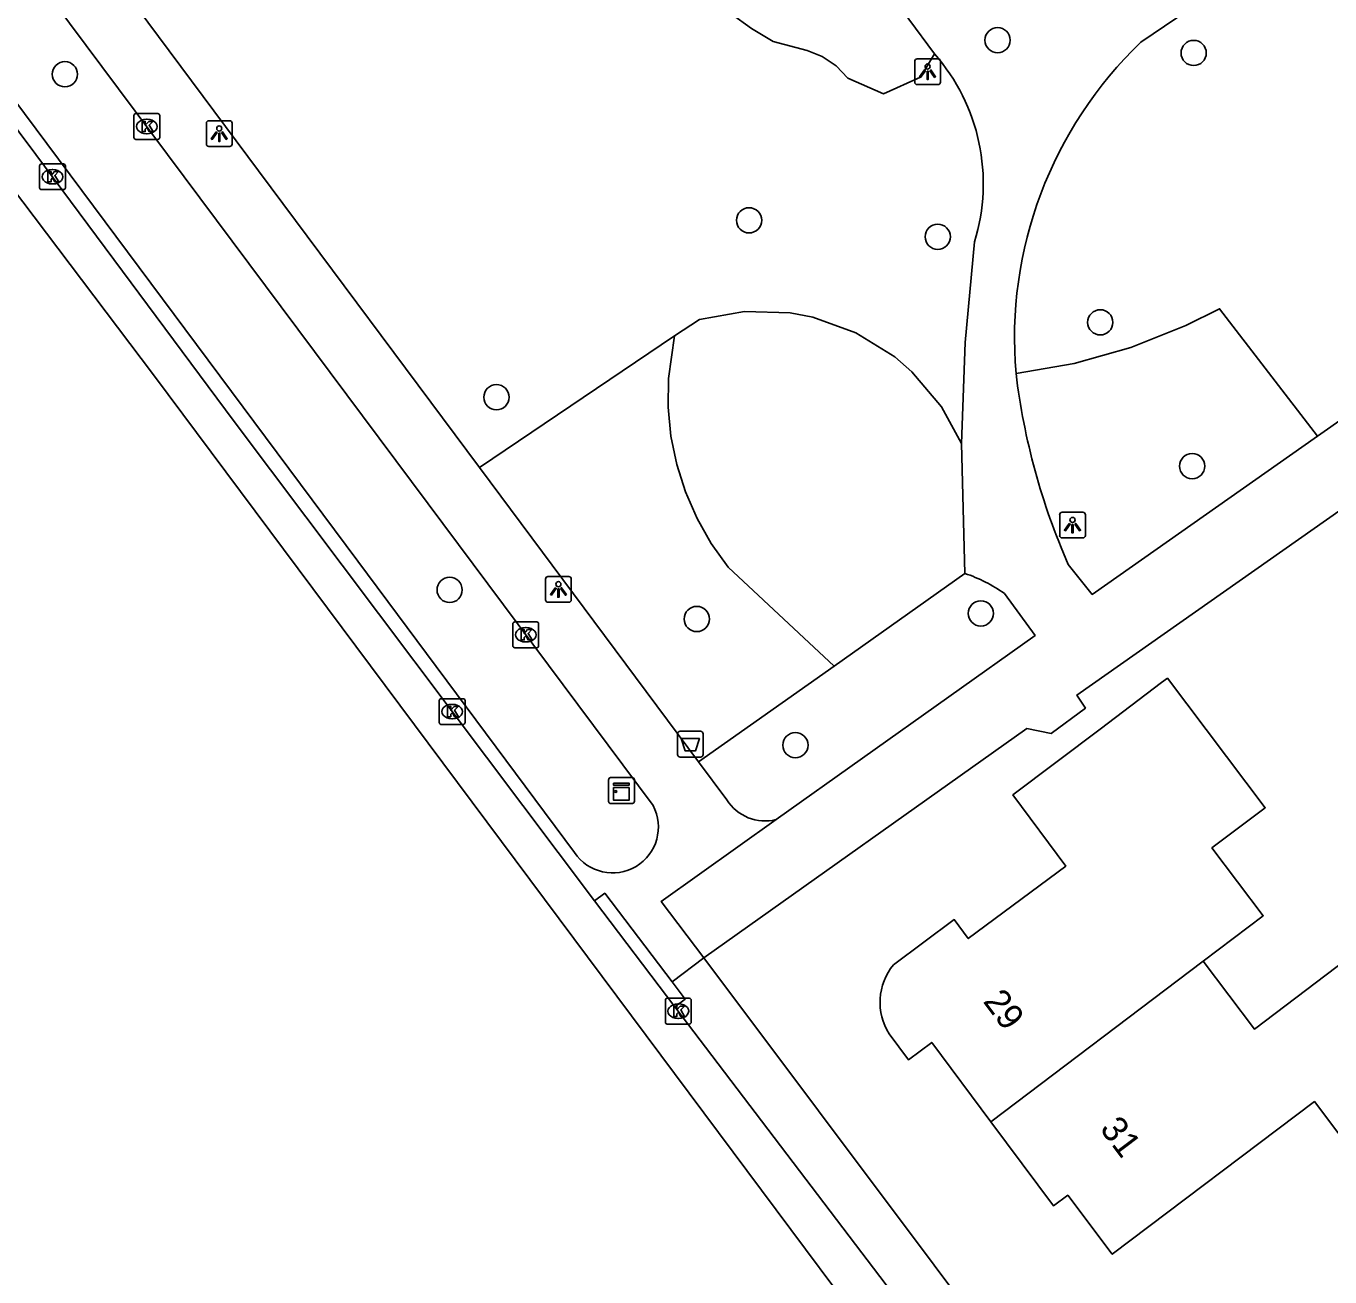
# Model space of a CAD drawing. Extents: x 160664 to 161506, y 382245 to 383288.
# Drawn here: x 161227.1 to 161277.6, y 382517.4 to 382565.9 of the extents above; entities that cross this region are included whole.
import ezdxf

# ---------------------------------------------------------------- set-up
doc = ezdxf.new("R2010")
doc.units = 0
for name, color, linetype in [('IMGEO_Afvalbak', 7, 'Continuous'), ('IMGEO_Boom', 7, 'Continuous'), ('IMGEO_Groenvoorziening', 7, 'Continuous'), ('IMGEO_Kast', 7, 'Continuous'), ('IMGEO_Kolk', 7, 'Continuous'), ('IMGEO_Lichtpunt', 7, 'Continuous'), ('IMGEO_Pand', 7, 'Continuous'), ('IMGEO_Pand_nummerreeks', 7, 'Continuous'), ('IMGEO_Rijbaan_lokaal_gesloten', 7, 'Continuous'), ('IMGEO_Voetpad_gesloten', 7, 'Continuous'), ('IMGEO_Voetpad_open', 7, 'Continuous')]:
    doc.layers.add(name, color=color, linetype=linetype)

msp = doc.modelspace()

# ---------------------------------------------------------------- linework, layer by layer
at = {"layer": 'IMGEO_Afvalbak'}
for p, q in [((161252.314, 382537.639), (161252.314, 382538.439)), ((161252.314, 382538.439), (161252.314, 382537.639)), ((161252.414, 382538.539), (161253.204, 382538.539)), ((161253.204, 382538.539), (161252.414, 382538.539)), ((161253.304, 382538.439), (161253.304, 382537.639)), ((161253.304, 382537.639), (161253.304, 382538.439)), ((161253.204, 382537.539), (161252.414, 382537.539)), ((161252.414, 382537.539), (161253.204, 382537.539))]:
    msp.add_line(p, q, dxfattribs=at)
msp.add_lwpolyline([(161252.457, 382538.253), (161253.161, 382538.253), (161253.012, 382537.783), (161252.606, 382537.783), (161252.457, 382538.253)], dxfattribs=at)
for centre, start, end in [((161252.414, 382538.439), 90, 180), ((161252.414, 382538.439), 90, 180), ((161253.204, 382538.439), 0, 90), ((161253.204, 382538.439), 360, 90), ((161252.414, 382537.639), 180, 270), ((161252.414, 382537.639), 180, 270), ((161253.204, 382537.639), 270, 0), ((161253.204, 382537.639), 270, 0)]:
    msp.add_arc(centre, 0.1, start, end, dxfattribs=at)
at = {"layer": 'IMGEO_Boom'}
for centre in [(161264.72, 382565.33), (161272.32, 382564.834), (161228.564, 382564.008), (161255.086, 382558.346), (161262.399, 382557.709), (161268.7, 382554.391), (161245.292, 382551.487), (161272.261, 382548.818), (161243.478, 382544.019), (161253.059, 382542.89), (161264.071, 382543.107), (161256.882, 382537.999)]:
    msp.add_circle(centre, 0.489, dxfattribs=at)
at = {"layer": 'IMGEO_Groenvoorziening'}
for points in [[(161262.271, 382564.806), (161261.734, 382563.9), (161260.294, 382563.245), (161258.916, 382563.86), (161258.458, 382564.329), (161257.913, 382564.693), (161257.337, 382564.926), (161256.016, 382565.28), (161255.175, 382565.776), (161254.391, 382566.356)], [(161265.434, 382552.405), (161267.688, 382552.793), (161269.89, 382553.414), (161272.014, 382554.262), (161273.322, 382554.919), (161277.126, 382549.977)], [(161252.189, 382553.868), (161253.168, 382554.495), (161254.912, 382554.809), (161256.684, 382554.754), (161257.555, 382554.588), (161259.223, 382553.987), (161260.73, 382553.054), (161261.401, 382552.474), (161262.546, 382551.12), (161263.325, 382549.698)], [(161244.632, 382548.762), (161252.189, 382553.868)], [(161252.189, 382553.868), (161251.96, 382552.22), (161251.951, 382551.099), (161252.059, 382549.983), (161252.283, 382548.884), (161252.621, 382547.814), (161253.068, 382546.786), (161253.621, 382545.811), (161254.273, 382544.898), (161258.381, 382541.066)], [(161263.453, 382544.657), (161258.381, 382541.066)], [(161258.381, 382541.066), (161253.129, 382537.349)]]:
    msp.add_lwpolyline(points, dxfattribs=at)
at = {"layer": 'IMGEO_Kast'}
for p, q in [((161249.714, 382536.74), (161250.555, 382536.74)), ((161250.555, 382536.74), (161249.714, 382536.74)), ((161249.639, 382535.815), (161249.639, 382536.656)), ((161249.639, 382536.656), (161249.639, 382535.815)), ((161250.639, 382536.665), (161250.639, 382535.824)), ((161250.639, 382535.824), (161250.639, 382536.665)), ((161250.564, 382535.74), (161249.723, 382535.74)), ((161249.723, 382535.74), (161250.564, 382535.74))]:
    msp.add_line(p, q, dxfattribs=at)
for points in [[(161249.834, 382536.53), (161250.434, 382536.53), (161250.434, 382536.445), (161249.834, 382536.445), (161249.834, 382536.53)], [(161249.834, 382536.355), (161250.434, 382536.355), (161250.434, 382535.866), (161249.834, 382535.866), (161249.834, 382536.355)]]:
    msp.add_lwpolyline(points, dxfattribs=at)
msp.add_circle((161249.918, 382536.204), 0.0377, dxfattribs=at)
for centre, start, end in [((161249.717, 382536.662), 92.4484, 184.2845), ((161249.717, 382536.662), 92.4484, 184.2845), ((161250.561, 382536.662), 2.4484, 94.2845), ((161250.561, 382536.662), 2.4484, 94.2845), ((161249.717, 382535.818), 182.4484, 274.2845), ((161249.717, 382535.818), 182.4484, 274.2845), ((161250.561, 382535.818), 272.4484, 4.2845), ((161250.561, 382535.818), 272.4484, 4.2845)]:
    msp.add_arc(centre, 0.0779, start, end, dxfattribs=at)
at = {"layer": 'IMGEO_Kolk'}
for p, q in [((161231.312, 382562.483), (161232.164, 382562.483)), ((161231.237, 382561.557), (161231.237, 382562.409)), ((161231.725, 382562.263), (161231.75, 382562.263)), ((161232.238, 382562.409), (161232.238, 382561.557)), ((161232.164, 382561.483), (161231.312, 382561.483)), ((161231.748, 382561.703), (161231.723, 382561.703)), ((161227.581, 382559.609), (161227.581, 382560.461)), ((161227.656, 382560.535), (161228.508, 382560.535)), ((161228.582, 382560.461), (161228.582, 382559.609)), ((161228.069, 382560.315), (161228.094, 382560.315)), ((161228.508, 382559.535), (161227.656, 382559.535)), ((161228.092, 382559.755), (161228.067, 382559.755)), ((161246.002, 382542.779), (161246.854, 382542.779)), ((161245.927, 382541.853), (161245.927, 382542.705)), ((161246.415, 382542.559), (161246.44, 382542.559)), ((161246.928, 382542.705), (161246.928, 382541.853)), ((161246.854, 382541.779), (161246.002, 382541.779)), ((161246.438, 382541.999), (161246.413, 382541.999)), ((161243.152, 382539.801), (161244.004, 382539.801)), ((161243.077, 382538.875), (161243.077, 382539.727)), ((161243.565, 382539.581), (161243.59, 382539.581)), ((161244.078, 382539.727), (161244.078, 382538.875)), ((161244.004, 382538.801), (161243.152, 382538.801)), ((161243.588, 382539.021), (161243.563, 382539.021)), ((161251.842, 382527.26), (161251.842, 382528.112)), ((161251.917, 382528.186), (161252.769, 382528.186)), ((161252.843, 382528.112), (161252.843, 382527.26)), ((161252.33, 382527.966), (161252.355, 382527.966)), ((161252.769, 382527.186), (161251.917, 382527.186)), ((161252.353, 382527.406), (161252.328, 382527.406))]:
    msp.add_line(p, q, dxfattribs=at)
for points in [[(161231.312, 382562.483), (161232.164, 382562.483)], [(161231.237, 382561.557), (161231.237, 382562.409)], [(161231.558, 382562.183), (161231.681, 382562.183), (161231.681, 382562.032), (161231.811, 382562.183), (161231.975, 382562.183), (161231.829, 382562.032), (161231.982, 382561.783), (161231.83, 382561.783), (161231.745, 382561.947), (161231.681, 382561.88), (161231.681, 382561.783), (161231.558, 382561.783), (161231.558, 382562.183)], [(161232.238, 382562.409), (161232.238, 382561.557)], [(161232.164, 382561.483), (161231.312, 382561.483)], [(161227.581, 382559.609), (161227.581, 382560.461)], [(161227.656, 382560.535), (161228.508, 382560.535)], [(161228.582, 382560.461), (161228.582, 382559.609)], [(161227.902, 382560.235), (161228.025, 382560.235), (161228.025, 382560.084), (161228.155, 382560.235), (161228.319, 382560.235), (161228.173, 382560.084), (161228.326, 382559.835), (161228.174, 382559.835), (161228.089, 382559.999), (161228.025, 382559.932), (161228.025, 382559.835), (161227.902, 382559.835), (161227.902, 382560.235)], [(161228.508, 382559.535), (161227.656, 382559.535)], [(161246.002, 382542.779), (161246.854, 382542.779)], [(161245.927, 382541.853), (161245.927, 382542.705)], [(161246.248, 382542.479), (161246.371, 382542.479), (161246.371, 382542.328), (161246.501, 382542.479), (161246.665, 382542.479), (161246.519, 382542.328), (161246.672, 382542.079), (161246.52, 382542.079), (161246.435, 382542.243), (161246.371, 382542.176), (161246.371, 382542.079), (161246.248, 382542.079), (161246.248, 382542.479)], [(161246.928, 382542.705), (161246.928, 382541.853)], [(161246.854, 382541.779), (161246.002, 382541.779)], [(161243.152, 382539.801), (161244.004, 382539.801)], [(161243.077, 382538.875), (161243.077, 382539.727)], [(161243.398, 382539.501), (161243.521, 382539.501), (161243.521, 382539.35), (161243.651, 382539.501), (161243.815, 382539.501), (161243.669, 382539.35), (161243.822, 382539.101), (161243.67, 382539.101), (161243.585, 382539.265), (161243.521, 382539.198), (161243.521, 382539.101), (161243.398, 382539.101), (161243.398, 382539.501)], [(161244.078, 382539.727), (161244.078, 382538.875)], [(161244.004, 382538.801), (161243.152, 382538.801)], [(161251.842, 382527.26), (161251.842, 382528.112)], [(161251.917, 382528.186), (161252.769, 382528.186)], [(161252.843, 382528.112), (161252.843, 382527.26)], [(161252.163, 382527.886), (161252.286, 382527.886), (161252.286, 382527.735), (161252.416, 382527.886), (161252.58, 382527.886), (161252.434, 382527.735), (161252.587, 382527.486), (161252.435, 382527.486), (161252.35, 382527.65), (161252.286, 382527.583), (161252.286, 382527.486), (161252.163, 382527.486), (161252.163, 382527.886)], [(161252.769, 382527.186), (161251.917, 382527.186)]]:
    msp.add_lwpolyline(points, dxfattribs=at)
for centre, start, end in [((161231.314, 382562.407), 91.552, 178.448), ((161231.314, 382562.407), 91.552, 178.448), ((161232.162, 382562.407), 1.552, 88.448), ((161232.162, 382562.407), 1.552, 88.448), ((161231.314, 382561.559), 181.552, 268.448), ((161231.314, 382561.559), 181.552, 268.448), ((161232.162, 382561.559), 271.552, 358.448), ((161232.162, 382561.559), 271.552, 358.448), ((161227.658, 382560.459), 91.552, 178.448), ((161227.658, 382560.459), 91.552, 178.448), ((161228.506, 382560.459), 1.552, 88.448), ((161228.506, 382560.459), 1.552, 88.448), ((161227.658, 382559.611), 181.552, 268.448), ((161227.658, 382559.611), 181.552, 268.448), ((161228.506, 382559.611), 271.552, 358.448), ((161228.506, 382559.611), 271.552, 358.448), ((161246.004, 382542.703), 91.552, 178.448), ((161246.004, 382542.703), 91.552, 178.448), ((161246.852, 382542.703), 1.552, 88.448), ((161246.852, 382542.703), 1.552, 88.448), ((161246.004, 382541.855), 181.552, 268.448), ((161246.004, 382541.855), 181.552, 268.448), ((161246.852, 382541.855), 271.552, 358.448), ((161246.852, 382541.855), 271.552, 358.448), ((161243.154, 382539.725), 91.552, 178.448), ((161243.154, 382539.725), 91.552, 178.448), ((161244.002, 382539.725), 1.552, 88.448), ((161244.002, 382539.725), 1.552, 88.448), ((161243.154, 382538.877), 181.552, 268.448), ((161243.154, 382538.877), 181.552, 268.448), ((161244.002, 382538.877), 271.552, 358.448), ((161244.002, 382538.877), 271.552, 358.448), ((161251.919, 382528.11), 91.552, 178.448), ((161251.919, 382528.11), 91.552, 178.448), ((161252.767, 382528.11), 1.552, 88.448), ((161252.767, 382528.11), 1.552, 88.448), ((161251.919, 382527.262), 181.552, 268.448), ((161251.919, 382527.262), 181.552, 268.448), ((161252.767, 382527.262), 271.552, 358.448), ((161252.767, 382527.262), 271.552, 358.448)]:
    msp.add_arc(centre, 0.0765, start, end, dxfattribs=at)
for centre, major_axis, ratio, start_param, end_param in [((161231.724, 382561.983), (-0.387, 0.002), 0.722429, 4.712389, 7.853982), ((161231.749, 382561.983), (-0.39, 0.002), 0.717154, 1.570796, 4.712389), ((161228.068, 382560.035), (-0.387, 0.002), 0.722429, 4.712389, 7.853982), ((161228.093, 382560.035), (-0.39, 0.002), 0.717154, 1.570796, 4.712389), ((161246.414, 382542.279), (-0.387, 0.002), 0.722429, 4.712389, 7.853982), ((161246.439, 382542.279), (-0.39, 0.002), 0.717154, 1.570796, 4.712389), ((161243.564, 382539.301), (-0.387, 0.002), 0.722429, 4.712389, 7.853982), ((161243.589, 382539.301), (-0.39, 0.002), 0.717154, 1.570796, 4.712389), ((161252.329, 382527.686), (-0.387, 0.002), 0.722429, 4.712389, 7.853982), ((161252.354, 382527.686), (-0.39, 0.002), 0.717154, 1.570796, 4.712389)]:
    msp.add_ellipse(centre, major_axis=major_axis, ratio=ratio, start_param=start_param, end_param=end_param, dxfattribs=at)
at = {"layer": 'IMGEO_Lichtpunt'}
for p, q in [((161261.508, 382564.511), (161261.508, 382563.704)), ((161261.508, 382564.511), (161261.508, 382563.704)), ((161262.41, 382564.606), (161261.602, 382564.606)), ((161262.41, 382564.606), (161261.602, 382564.606)), ((161262.504, 382563.704), (161262.504, 382564.511)), ((161262.504, 382563.704), (161262.504, 382564.511)), ((161261.602, 382563.61), (161262.41, 382563.61)), ((161261.602, 382563.61), (161262.41, 382563.61)), ((161234.049, 382562.109), (161234.049, 382561.302)), ((161234.049, 382562.109), (161234.049, 382561.302)), ((161234.951, 382562.204), (161234.143, 382562.204)), ((161234.951, 382562.204), (161234.143, 382562.204)), ((161235.045, 382561.302), (161235.045, 382562.109)), ((161235.045, 382561.302), (161235.045, 382562.109)), ((161234.143, 382561.208), (161234.951, 382561.208)), ((161234.143, 382561.208), (161234.951, 382561.208)), ((161267.126, 382546.933), (161267.126, 382546.126)), ((161267.126, 382546.933), (161267.126, 382546.126)), ((161268.028, 382547.028), (161267.22, 382547.028)), ((161268.028, 382547.028), (161267.22, 382547.028)), ((161268.122, 382546.126), (161268.122, 382546.933)), ((161268.122, 382546.126), (161268.122, 382546.933)), ((161267.22, 382546.032), (161268.028, 382546.032)), ((161267.22, 382546.032), (161268.028, 382546.032)), ((161247.196, 382544.441), (161247.196, 382543.634)), ((161247.196, 382544.441), (161247.196, 382543.634)), ((161248.098, 382544.536), (161247.29, 382544.536)), ((161248.098, 382544.536), (161247.29, 382544.536)), ((161248.192, 382543.634), (161248.192, 382544.441)), ((161248.192, 382543.634), (161248.192, 382544.441)), ((161247.29, 382543.54), (161248.098, 382543.54)), ((161247.29, 382543.54), (161248.098, 382543.54))]:
    msp.add_line(p, q, dxfattribs=at)
for points in [[(161261.882, 382564.175), (161261.921, 382564.147), (161261.733, 382563.885), (161261.695, 382563.912), (161261.882, 382564.175)], [(161261.984, 382564.127), (161262.031, 382564.127), (161262.031, 382563.805), (161261.984, 382563.805), (161261.984, 382564.127)], [(161262.094, 382564.147), (161262.132, 382564.174), (161262.319, 382563.912), (161262.28, 382563.884), (161262.094, 382564.147)], [(161234.423, 382561.773), (161234.462, 382561.745), (161234.274, 382561.483), (161234.236, 382561.51), (161234.423, 382561.773)], [(161234.525, 382561.725), (161234.572, 382561.725), (161234.572, 382561.403), (161234.525, 382561.403), (161234.525, 382561.725)], [(161234.635, 382561.745), (161234.673, 382561.772), (161234.86, 382561.51), (161234.821, 382561.482), (161234.635, 382561.745)], [(161267.5, 382546.597), (161267.539, 382546.569), (161267.351, 382546.307), (161267.313, 382546.334), (161267.5, 382546.597)], [(161267.602, 382546.549), (161267.649, 382546.549), (161267.649, 382546.227), (161267.602, 382546.227), (161267.602, 382546.549)], [(161267.712, 382546.569), (161267.75, 382546.596), (161267.937, 382546.334), (161267.898, 382546.306), (161267.712, 382546.569)], [(161247.57, 382544.105), (161247.609, 382544.077), (161247.421, 382543.815), (161247.383, 382543.842), (161247.57, 382544.105)], [(161247.672, 382544.057), (161247.719, 382544.057), (161247.719, 382543.735), (161247.672, 382543.735), (161247.672, 382544.057)], [(161247.782, 382544.077), (161247.82, 382544.104), (161248.007, 382543.842), (161247.968, 382543.814), (161247.782, 382544.077)]]:
    msp.add_lwpolyline(points, dxfattribs=at)
for centre in [(161262.007, 382564.309), (161234.548, 382561.907), (161267.625, 382546.731), (161247.695, 382544.239)]:
    msp.add_circle(centre, 0.0994, dxfattribs=at)
for centre, start, end in [((161261.602, 382564.511), 90, 180), ((161261.602, 382564.511), 90, 180), ((161262.41, 382564.511), 0, 90), ((161262.41, 382564.511), 0, 90), ((161261.602, 382563.704), 180, 270), ((161261.602, 382563.704), 180, 270), ((161262.41, 382563.704), 270, 0), ((161262.41, 382563.704), 270, 360), ((161234.143, 382562.109), 90, 180), ((161234.143, 382562.109), 90, 180), ((161234.951, 382562.109), 0, 90), ((161234.951, 382562.109), 0, 90), ((161234.143, 382561.302), 180, 270), ((161234.143, 382561.302), 180, 270), ((161234.951, 382561.302), 270, 0), ((161234.951, 382561.302), 270, 360), ((161267.22, 382546.933), 90, 180), ((161267.22, 382546.933), 90, 180), ((161268.028, 382546.933), 0, 90), ((161268.028, 382546.933), 0, 90), ((161267.22, 382546.126), 180, 270), ((161267.22, 382546.126), 180, 270), ((161268.028, 382546.126), 270, 0), ((161268.028, 382546.126), 270, 360), ((161247.29, 382544.441), 90, 180), ((161247.29, 382544.441), 90, 180), ((161248.098, 382544.441), 0, 90), ((161248.098, 382544.441), 0, 90), ((161247.29, 382543.634), 180, 270), ((161247.29, 382543.634), 180, 270), ((161248.098, 382543.634), 270, 0), ((161248.098, 382543.634), 270, 360)]:
    msp.add_arc(centre, 0.0946, start, end, dxfattribs=at)
at = {"layer": 'IMGEO_Pand'}
for points in [[(161260.681, 382529.482), (161263.038, 382531.236), (161263.584, 382530.501), (161267.363, 382533.312), (161265.313, 382536.068), (161268.696, 382538.626), (161271.077, 382540.425), (161271.3, 382540.594), (161275.095, 382535.576), (161273.028, 382534.014), (161275.016, 382531.384), (161272.687, 382529.623)], [(161272.687, 382529.623), (161274.675, 382526.994), (161279.065, 382530.312), (161282.889, 382525.253), (161283.094, 382524.981)], [(161272.687, 382529.623), (161264.458, 382523.402)], [(161264.458, 382523.402), (161262.17, 382526.477), (161261.262, 382525.802), (161260.517, 382526.803)], [(161279.594, 382522.375), (161278.811, 382521.783), (161276.999, 382524.182), (161269.166, 382518.262), (161267.439, 382520.548), (161266.887, 382520.137), (161264.458, 382523.402)]]:
    msp.add_lwpolyline(points, dxfattribs=at)
msp.add_arc((161262.47, 382528.028), 2.306, 140.9012, 212.0926, dxfattribs=at)
at = {"layer": 'IMGEO_Rijbaan_lokaal_gesloten'}
for points in [[(161310.278, 382447.544), (161304.612, 382455.142), (161297.291, 382464.927), (161268.488, 382503.419), (161231.992, 382552.35), (161208.42, 382583.573), (161189.555, 382608.225), (161164.493, 382640.145), (161139.478, 382671.646), (161125.431, 382689.32)], [(161171.214, 382634.095), (161182.671, 382619.671), (161197.573, 382600.814), (161204.23, 382591.964), (161212.129, 382581.341), (161217.812, 382573.798), (161227.441, 382560.894), (161235.126, 382550.549), (161249.092, 382531.959)], [(161249.092, 382531.959), (161252.214, 382527.853)], [(161252.214, 382527.853), (161262.574, 382514.229)]]:
    msp.add_lwpolyline(points, dxfattribs=at)
at = {"layer": 'IMGEO_Voetpad_gesloten'}
for points in [[(161270.273, 382565.25), (161288.218, 382577.393), (161289.522, 382578.31)], [(161256.305, 382572.873), (161262.271, 382564.806)], [(161263.82, 382557.508), (161263.467, 382553.61), (161263.325, 382549.698)], [(161283.606, 382554.526), (161277.126, 382549.977)], [(161277.126, 382549.977), (161268.387, 382543.843), (161267.461, 382545.002)], [(161263.325, 382549.698), (161263.453, 382544.657)], [(161253.332, 382529.75), (161265.856, 382538.641), (161266.8, 382538.453), (161268.126, 382539.44), (161267.793, 382539.939), (161278.079, 382547.159)], [(161264.983, 382543.881), (161266.17, 382542.257), (161256.139, 382535.114)], [(161256.139, 382535.114), (161251.681, 382531.94), (161253.332, 382529.75)]]:
    msp.add_lwpolyline(points, dxfattribs=at)
for centre, radius, start, end in [((161281.256, 382553.779), 15.881, 133.7535, 184.9615), ((161256.532, 382559.774), 7.632, 342.7252, 41.2412), ((161291.412, 382555.539), 26.166, 186.8788, 203.7467), ((161261.475, 382538.861), 6.124, 55.0543, 71.1584)]:
    msp.add_arc(centre, radius, start, end, dxfattribs=at)
at = {"layer": 'IMGEO_Voetpad_open'}
for points in [[(161248.32, 382533.837), (161239.915, 382545.128), (161204.686, 382592.455), (161202.593, 382595.197), (161198.176, 382600.985), (161178.714, 382625.592), (161178.456, 382625.918), (161181.17, 382628.081), (161181.448, 382627.732), (161200.82, 382603.421), (161205.372, 382597.318), (161242.643, 382547.349)], [(161244.632, 382548.762), (161236.072, 382560.26), (161208.051, 382597.894)], [(161253.129, 382537.349), (161244.632, 382548.762)], [(161242.643, 382547.349), (161251.362, 382535.659)], [(161254.221, 382535.883), (161253.129, 382537.349)], [(161252.101, 382528.828), (161249.491, 382532.26), (161249.092, 382531.959)], [(161253.332, 382529.75), (161252.101, 382528.828)], [(161317.586, 382443.633), (161316.142, 382445.62), (161300.212, 382467.009), (161275.641, 382500), (161253.332, 382529.75)], [(161252.214, 382527.853), (161252.613, 382528.154), (161252.101, 382528.828)]]:
    msp.add_lwpolyline(points, dxfattribs=at)
for centre, radius, start, end in [((161255.711, 382536.823), 1.762, 212.252, 284.0525), ((161249.795, 382534.824), 1.775, 213.7877, 28.0511)]:
    msp.add_arc(centre, radius, start, end, dxfattribs=at)

# ---------------------------------------------------------------- texts
at = {"layer": 'IMGEO_Pand_nummerreeks'}
for s, rotation, p in [('29', 306.6519, (161264.131, 382528.063)), ('31', 307.0702, (161268.655, 382523.12))]:
    msp.add_text(s, height=1, rotation=rotation, dxfattribs=at).set_placement(p)

doc.saveas('drawing.dxf')
